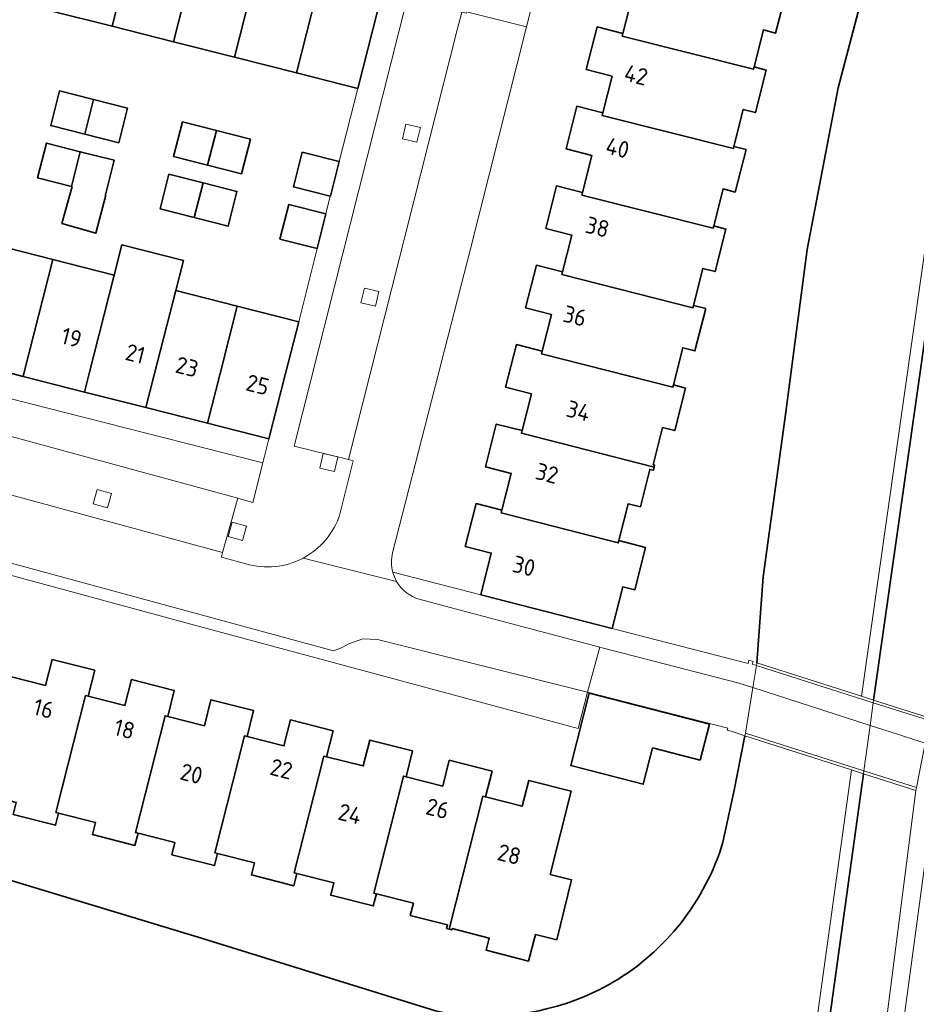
# Model space of a CAD drawing. Extents: x 150256 to 156914, y 461459 to 469481.
# Tile 625 of 656: x 154321 to 154393, y 468449 to 468528. Entities that reach past the tile are written whole.
import ezdxf
from ezdxf.enums import TextEntityAlignment as Align

# ---------------------------------------------------------------- set-up
doc = ezdxf.new("R2010")
doc.units = 0
doc.header["$LTSCALE"] = 0.75
for name, color, linetype, lineweight in [('B-RO-GK-BESCHOEIING-G', 251, 'GK-BESCHOEIING', 35), ('B-RO-GR-GROENVOORZIENING-GV', 251, 'CONTINUOUS', 18), ('B-RO-IE-TERREINAFSCHEIDING_KUNSTMATIG_MUUR-G', 251, 'IE-TERREINAFSCHEIDING-KUNSTMATIG-DICHT', 18), ('B-RO-KW-KUNSTWERK_DEK-GV', 6, 'CONTINUOUS', 18), ('B-RO-OG-BEBOUWING-GV', 6, 'CONTINUOUS', 35), ('B-RO-OG-BEBOUWING-T18', 1, 'CONTINUOUS', 18), ('B-RO-OG-TERREIN_CULTUURSCHEIDING-GV', 251, 'CONTINUOUS', 18), ('B-RO-OG-WATER-GV', 251, 'CONTINUOUS', 18), ('B-RO-OG-WATER_SLOOT-GV', 251, 'CONTINUOUS', 18), ('B-RO-VH-VERHARDING_BETONSTRAATSTEEN-GV', 251, 'CONTINUOUS', 18), ('B-RO-VH-VERHARDING_TEGEL-GV', 251, 'CONTINUOUS', 18)]:
    doc.layers.add(name, color=color, linetype=linetype, lineweight=lineweight)
doc.styles.add('NLCS-ISO-M200-T18', font='NLCS-ISO.ttf', dxfattribs={"height": 360})
doc.linetypes.add('GK-BESCHOEIING', pattern='A,30,-5,[1,NLCS.SHX,S=1,R=0,X=0,Y=0],-5', length=40)
doc.linetypes.add('IE-TERREINAFSCHEIDING-KUNSTMATIG-DICHT', pattern='A,8,-1,[82,NLCS.SHX,S=0.75,R=90,X=0,Y=0],-1', length=10)

msp = doc.modelspace()

# ---------------------------------------------------------------- linework, layer by layer
at = {"layer": 'B-RO-GK-BESCHOEIING-G'}
for points in [[(154426.288, 468585.872), (154399.245, 468530.412), (154398.027, 468526.508), (154396.971, 468522.558), (154390.043, 468473.734)], [(154390.553, 468535.758), (154387.195, 468523.001), (154384.693, 468510.001), (154382.986, 468496.894), (154381.141, 468483.658), (154380.639, 468476.74)], [(154354.775, 468448.72), (154335.672, 468454.645), (154316.252, 468460.529), (154296.824, 468466.122), (154278.463, 468471.354), (154267.653, 468474.313)], [(154354.775, 468448.72), (154335.672, 468454.645), (154316.252, 468460.529), (154296.824, 468466.122), (154278.463, 468471.354), (154267.653, 468474.313)], [(154379.69, 468470.861), (154378.802, 468466.347), (154377.915, 468462.286)], [(154379.69, 468470.861), (154378.802, 468466.347), (154377.915, 468462.286)], [(154389.221, 468467.801), (154383.29, 468425.02)], [(154389.221, 468467.801), (154383.29, 468425.02)], [(154367.647, 468450.277), (154366.729, 468449.865)], [(154367.647, 468450.277), (154366.729, 468449.865)]]:
    msp.add_lwpolyline(points, dxfattribs=at)
for points in [[(154377.915, 468462.286, -0.188093), (154369.058, 468451.02)], [(154377.915, 468462.286, -0.188093), (154369.058, 468451.02)], [(154369.058, 468451.02, -0.020474), (154367.647, 468450.277)], [(154369.058, 468451.02, -0.020474), (154367.647, 468450.277)], [(154366.729, 468449.865, -0.151667), (154354.775, 468448.72)], [(154366.729, 468449.865, -0.151667), (154354.775, 468448.72)]]:
    msp.add_lwpolyline(points, format="xyb", dxfattribs=at)
at = {"layer": 'B-RO-GR-GROENVOORZIENING-GV'}
for points in [[(154352.397, 468520.074), (154352.122, 468518.906), (154353.291, 468518.631), (154353.565, 468519.799)], [(154349.058, 468506.878), (154348.783, 468505.71), (154349.951, 468505.435), (154350.226, 468506.603)], [(154349.058, 468506.878), (154348.783, 468505.71), (154349.951, 468505.435), (154350.226, 468506.603)], [(154345.746, 468493.573), (154345.472, 468492.404), (154346.64, 468492.13), (154346.915, 468493.298)], [(154345.746, 468493.573), (154345.472, 468492.404), (154346.64, 468492.13), (154346.915, 468493.298)], [(154328.383, 468489.199), (154328.705, 468490.355), (154327.549, 468490.677), (154327.227, 468489.521)], [(154328.383, 468489.199), (154328.705, 468490.355), (154327.549, 468490.677), (154327.227, 468489.521)], [(154339.256, 468486.575), (154339.578, 468487.732), (154338.421, 468488.053), (154338.1, 468486.897)], [(154339.256, 468486.575), (154339.578, 468487.732), (154338.421, 468488.053), (154338.1, 468486.897)]]:
    msp.add_lwpolyline(points, close=True, dxfattribs=at)
at = {"layer": 'B-RO-IE-TERREINAFSCHEIDING_KUNSTMATIG_MUUR-G'}
for points in [[(154347.027, 468517.067), (154348.519, 468522.947)], [(154343.77, 468504.172), (154345.25, 468510.064)], [(154343.77, 468504.172), (154345.25, 468510.064)]]:
    msp.add_lwpolyline(points, dxfattribs=at)
at = {"layer": 'B-RO-KW-KUNSTWERK_DEK-GV'}
msp.add_lwpolyline([(154380.605, 468476.523), (154380.316, 468474.736), (154379.724, 468471.071), (154379.69, 468470.861), (154388.254, 468468.111), (154389.221, 468467.801), (154393.426, 468466.451), (154393.446, 468466.445), (154393.486, 468466.685), (154394.187, 468470.257), (154394.187, 468470.259), (154394.544, 468472.079), (154394.575, 468472.192), (154394.591, 468472.252), (154394.598, 468472.278), (154390.043, 468473.734), (154389.077, 468474.043), (154380.639, 468476.74)], close=True, dxfattribs=at)
msp.add_lwpolyline([(154380.605, 468476.523), (154380.316, 468474.736), (154379.724, 468471.071), (154379.69, 468470.861), (154388.254, 468468.111), (154389.221, 468467.801), (154393.426, 468466.451), (154393.446, 468466.445), (154393.486, 468466.685), (154394.187, 468470.257), (154394.187, 468470.259), (154394.544, 468472.079), (154394.575, 468472.192), (154394.591, 468472.252), (154394.598, 468472.278), (154390.043, 468473.734), (154389.077, 468474.043), (154380.639, 468476.74)], close=True, dxfattribs=at)
at = {"layer": 'B-RO-OG-BEBOUWING-GV'}
for points in [[(154323.807, 468529.203), (154328.757, 468527.95), (154331.149, 468537.376), (154326.199, 468538.629)], [(154333.695, 468526.7), (154336.087, 468536.126), (154331.149, 468537.376), (154328.757, 468527.95)], [(154336.087, 468536.126), (154333.695, 468526.7), (154338.608, 468525.456), (154341, 468534.882)], [(154343.589, 468524.195), (154345.98, 468533.621), (154341, 468534.882), (154338.608, 468525.456)], [(154382.041, 468531.065), (154381.994, 468530.881), (154371.428, 468533.552), (154371.482, 468533.765), (154369.405, 468534.297), (154368.533, 468530.859), (154370.61, 468530.326), (154369.86, 468527.372), (154369.806, 468527.159), (154380.374, 468524.498), (154380.421, 468524.682), (154381.176, 468527.656), (154382.15, 468527.403), (154383.018, 468530.814)], [(154348.519, 468522.947), (154350.907, 468532.374), (154345.98, 468533.621), (154343.589, 468524.195)], [(154380.421, 468524.682), (154380.374, 468524.498), (154369.806, 468527.159), (154369.86, 468527.372), (154367.783, 468527.907), (154366.908, 468524.468), (154368.988, 468523.933), (154368.238, 468520.979), (154368.184, 468520.766), (154378.752, 468518.105), (154378.799, 468518.289), (154379.553, 468521.263), (154380.526, 468521.009), (154381.397, 468524.429)], [(154326.548, 468519.273), (154327.254, 468522.064), (154324.516, 468522.756), (154323.811, 468519.965)], [(154327.254, 468522.064), (154326.548, 468519.273), (154329.286, 468518.581), (154329.991, 468521.372)], [(154366.617, 468514.586), (154366.563, 468514.373), (154377.129, 468511.712), (154377.176, 468511.896), (154377.931, 468514.87), (154378.905, 468514.616), (154379.773, 468518.031), (154378.799, 468518.289), (154378.752, 468518.105), (154368.184, 468520.766), (154368.238, 468520.979), (154366.155, 468521.512), (154365.285, 468518.079), (154367.368, 468517.55)], [(154337.148, 468519.563), (154334.41, 468520.255), (154333.705, 468517.464), (154336.442, 468516.773)], [(154336.442, 468516.773), (154339.18, 468516.081), (154339.885, 468518.872), (154337.148, 468519.563)], [(154326.189, 468517.859), (154323.467, 468518.548), (154322.76, 468515.758), (154325.48, 468515.069)], [(154325.48, 468515.069), (154325.538, 468515.054), (154324.721, 468512.07), (154327.45, 468511.312), (154328.249, 468514.368), (154328.216, 468514.376), (154328.922, 468517.167), (154326.189, 468517.859)], [(154347.027, 468517.067), (154344.052, 468517.819), (154343.347, 468515.028), (154346.315, 468514.278), (154346.32, 468514.277)], [(154336.078, 468515.356), (154333.331, 468516.051), (154332.624, 468513.26), (154335.368, 468512.565)], [(154335.368, 468512.565), (154338.099, 468511.874), (154338.805, 468514.665), (154336.078, 468515.356)], [(154377.176, 468511.896), (154377.129, 468511.712), (154366.563, 468514.373), (154366.617, 468514.586), (154364.528, 468515.116), (154363.661, 468511.685), (154365.747, 468511.157), (154364.995, 468508.192), (154364.941, 468507.979), (154375.505, 468505.309), (154375.552, 468505.493), (154376.306, 468508.467), (154377.28, 468508.21), (154378.151, 468511.638)], [(154345.954, 468512.855), (154342.972, 468513.61), (154342.265, 468510.82), (154345.25, 468510.064)], [(154345.954, 468512.855), (154342.972, 468513.61), (154342.265, 468510.82), (154345.25, 468510.064)], [(154321.591, 468499.77), (154321.649, 468500), (154323.985, 468509.19), (154319.032, 468510.446), (154316.638, 468501.026), (154320.684, 468500)], [(154321.591, 468499.77), (154321.649, 468500), (154323.985, 468509.19), (154319.032, 468510.446), (154316.638, 468501.026), (154320.684, 468500)], [(154326.535, 468498.517), (154331.478, 468497.263), (154332.174, 468500), (154333.873, 468506.682), (154334.492, 468509.115), (154329.547, 468510.369), (154328.929, 468507.936), (154326.912, 468500)], [(154326.535, 468498.517), (154331.478, 468497.263), (154332.174, 468500), (154333.873, 468506.682), (154334.492, 468509.115), (154329.547, 468510.369), (154328.929, 468507.936), (154326.912, 468500)], [(154326.535, 468498.517), (154326.912, 468500), (154328.929, 468507.936), (154323.985, 468509.19), (154321.649, 468500), (154321.591, 468499.77)], [(154326.535, 468498.517), (154326.912, 468500), (154328.929, 468507.936), (154323.985, 468509.19), (154321.649, 468500), (154321.591, 468499.77)], [(154363.373, 468501.799), (154363.319, 468501.586), (154373.882, 468498.917), (154373.929, 468499.101), (154374.686, 468502.084), (154375.663, 468501.824), (154376.527, 468505.235), (154375.552, 468505.493), (154375.505, 468505.309), (154364.941, 468507.979), (154364.995, 468508.192), (154362.91, 468508.723), (154362.038, 468505.288), (154364.122, 468504.754)], [(154363.373, 468501.799), (154363.319, 468501.586), (154373.882, 468498.917), (154373.929, 468499.101), (154374.686, 468502.084), (154375.663, 468501.824), (154376.527, 468505.235), (154375.552, 468505.493), (154375.505, 468505.309), (154364.941, 468507.979), (154364.995, 468508.192), (154362.91, 468508.723), (154362.038, 468505.288), (154364.122, 468504.754)], [(154336.432, 468496.007), (154337.446, 468500), (154338.825, 468505.426), (154333.873, 468506.682), (154332.174, 468500), (154331.478, 468497.263)], [(154336.432, 468496.007), (154337.446, 468500), (154338.825, 468505.426), (154333.873, 468506.682), (154332.174, 468500), (154331.478, 468497.263)], [(154338.825, 468505.426), (154337.446, 468500), (154336.432, 468496.007), (154341.376, 468494.754), (154342.71, 468500), (154343.77, 468504.172)], [(154338.825, 468505.426), (154337.446, 468500), (154336.432, 468496.007), (154341.376, 468494.754), (154342.71, 468500), (154343.77, 468504.172)], [(154361.754, 468495.416), (154361.7, 468495.203), (154372.376, 468492.467), (154372.417, 468492.64), (154372.311, 468492.667), (154373.057, 468495.665), (154374.037, 468495.423), (154374.91, 468498.842), (154373.929, 468499.101), (154373.882, 468498.917), (154363.319, 468501.586), (154363.373, 468501.799), (154361.291, 468502.335), (154360.417, 468498.901), (154362.503, 468498.37)], [(154361.754, 468495.416), (154361.7, 468495.203), (154372.376, 468492.467), (154372.417, 468492.64), (154372.311, 468492.667), (154373.057, 468495.665), (154374.037, 468495.423), (154374.91, 468498.842), (154373.929, 468499.101), (154373.882, 468498.917), (154363.319, 468501.586), (154363.373, 468501.799), (154361.291, 468502.335), (154360.417, 468498.901), (154362.503, 468498.37)], [(154372.376, 468492.467), (154361.7, 468495.203), (154361.754, 468495.416), (154359.671, 468495.945), (154358.798, 468492.509), (154360.881, 468491.977), (154360.129, 468489.013), (154360.075, 468488.8), (154369.487, 468486.377), (154369.534, 468486.561), (154370.288, 468489.536), (154371.267, 468489.289), (154372.026, 468492.295), (154372.318, 468492.224)], [(154372.376, 468492.467), (154361.7, 468495.203), (154361.754, 468495.416), (154359.671, 468495.945), (154358.798, 468492.509), (154360.881, 468491.977), (154360.129, 468489.013), (154360.075, 468488.8), (154369.487, 468486.377), (154369.534, 468486.561), (154370.288, 468489.536), (154371.267, 468489.289), (154372.026, 468492.295), (154372.318, 468492.224)], [(154369.534, 468486.561), (154369.487, 468486.377), (154360.075, 468488.8), (154360.129, 468489.013), (154358.05, 468489.547), (154357.172, 468486.096), (154359.267, 468485.567), (154358.419, 468482.203), (154368.998, 468479.483), (154369.853, 468482.841), (154370.811, 468482.597), (154371.674, 468486.02)], [(154369.534, 468486.561), (154369.487, 468486.377), (154360.075, 468488.8), (154360.129, 468489.013), (154358.05, 468489.547), (154357.172, 468486.096), (154359.267, 468485.567), (154358.419, 468482.203), (154368.998, 468479.483), (154369.853, 468482.841), (154370.811, 468482.597), (154371.674, 468486.02)], [(154320.439, 468475.664), (154320.226, 468475.718), (154317.84, 468466.312), (154318.053, 468466.258), (154321.027, 468465.503), (154320.783, 468464.528), (154324.201, 468463.659), (154324.447, 468464.636), (154324.234, 468464.69), (154326.62, 468474.096), (154326.833, 468474.042), (154327.359, 468476.135), (154323.921, 468477.002), (154323.394, 468474.914)], [(154320.439, 468475.664), (154320.226, 468475.718), (154317.84, 468466.312), (154318.053, 468466.258), (154321.027, 468465.503), (154320.783, 468464.528), (154324.201, 468463.659), (154324.447, 468464.636), (154324.234, 468464.69), (154326.62, 468474.096), (154326.833, 468474.042), (154327.359, 468476.135), (154323.921, 468477.002), (154323.394, 468474.914)], [(154324.447, 468464.636), (154327.421, 468463.881), (154327.175, 468462.903), (154330.593, 468462.037), (154330.841, 468463.013), (154330.628, 468463.067), (154333.015, 468472.474), (154333.228, 468472.42), (154333.75, 468474.514), (154330.314, 468475.381), (154329.788, 468473.293), (154326.833, 468474.042), (154326.62, 468474.096), (154324.234, 468464.69)], [(154324.447, 468464.636), (154327.421, 468463.881), (154327.175, 468462.903), (154330.593, 468462.037), (154330.841, 468463.013), (154330.628, 468463.067), (154333.015, 468472.474), (154333.228, 468472.42), (154333.75, 468474.514), (154330.314, 468475.381), (154329.788, 468473.293), (154326.833, 468474.042), (154326.62, 468474.096), (154324.234, 468464.69)], [(154339.622, 468470.799), (154340.142, 468472.886), (154336.707, 468473.76), (154336.183, 468471.671), (154333.228, 468472.42), (154333.015, 468472.474), (154330.628, 468463.067), (154330.841, 468463.013), (154333.816, 468462.258), (154333.569, 468461.282), (154336.987, 468460.413), (154337.235, 468461.391), (154337.022, 468461.445), (154339.409, 468470.853)], [(154339.622, 468470.799), (154340.142, 468472.886), (154336.707, 468473.76), (154336.183, 468471.671), (154333.228, 468472.42), (154333.015, 468472.474), (154330.628, 468463.067), (154330.841, 468463.013), (154333.816, 468462.258), (154333.569, 468461.282), (154336.987, 468460.413), (154337.235, 468461.391), (154337.022, 468461.445), (154339.409, 468470.853)], [(154376.08, 468468.892), (154376.828, 468471.801), (154367.161, 468474.286), (154365.664, 468468.461), (154371.499, 468466.961), (154372.248, 468469.876)], [(154376.08, 468468.892), (154376.828, 468471.801), (154367.161, 468474.286), (154365.664, 468468.461), (154371.499, 468466.961), (154372.248, 468469.876)], [(154337.235, 468461.391), (154340.21, 468460.636), (154339.966, 468459.657), (154343.383, 468458.786), (154343.63, 468459.768), (154343.417, 468459.822), (154345.804, 468469.231), (154346.017, 468469.177), (154346.541, 468471.262), (154343.1, 468472.136), (154342.577, 468470.05), (154339.622, 468470.799), (154339.409, 468470.853), (154337.022, 468461.445)], [(154337.235, 468461.391), (154340.21, 468460.636), (154339.966, 468459.657), (154343.383, 468458.786), (154343.63, 468459.768), (154343.417, 468459.822), (154345.804, 468469.231), (154346.017, 468469.177), (154346.541, 468471.262), (154343.1, 468472.136), (154342.577, 468470.05), (154339.622, 468470.799), (154339.409, 468470.853), (154337.022, 468461.445)], [(154346.017, 468469.177), (154345.804, 468469.231), (154343.417, 468459.822), (154343.63, 468459.768), (154346.604, 468459.014), (154346.357, 468458.032), (154349.777, 468457.163), (154350.024, 468458.146), (154349.811, 468458.2), (154352.198, 468467.61), (154352.411, 468467.556), (154352.939, 468469.645), (154349.497, 468470.513), (154348.972, 468468.428)], [(154346.017, 468469.177), (154345.804, 468469.231), (154343.417, 468459.822), (154343.63, 468459.768), (154346.604, 468459.014), (154346.357, 468458.032), (154349.777, 468457.163), (154350.024, 468458.146), (154349.811, 468458.2), (154352.198, 468467.61), (154352.411, 468467.556), (154352.939, 468469.645), (154349.497, 468470.513), (154348.972, 468468.428)], [(154355.873, 468455.301), (154358.592, 468465.988), (154358.805, 468465.934), (154359.332, 468468.017), (154355.893, 468468.889), (154355.366, 468466.806), (154352.411, 468467.556), (154352.198, 468467.61), (154349.811, 468458.2), (154350.024, 468458.146), (154352.998, 468457.391), (154352.756, 468456.409), (154355.754, 468455.648), (154355.68, 468455.352)], [(154355.873, 468455.301), (154358.592, 468465.988), (154358.805, 468465.934), (154359.332, 468468.017), (154355.893, 468468.889), (154355.366, 468466.806), (154352.411, 468467.556), (154352.198, 468467.61), (154349.811, 468458.2), (154350.024, 468458.146), (154352.998, 468457.391), (154352.756, 468456.409), (154355.754, 468455.648), (154355.68, 468455.352)], [(154358.805, 468465.934), (154358.592, 468465.988), (154355.873, 468455.301), (154356.095, 468455.243), (154356.123, 468455.35), (154359.107, 468454.586), (154358.856, 468453.608), (154362.276, 468452.726), (154362.821, 468454.868), (154364.534, 468454.439), (154365.738, 468459.27), (154364.022, 468459.7), (154365.699, 468466.403), (154362.281, 468467.268), (154361.751, 468465.187)], [(154358.805, 468465.934), (154358.592, 468465.988), (154355.873, 468455.301), (154356.095, 468455.243), (154356.123, 468455.35), (154359.107, 468454.586), (154358.856, 468453.608), (154362.276, 468452.726), (154362.821, 468454.868), (154364.534, 468454.439), (154365.738, 468459.27), (154364.022, 468459.7), (154365.699, 468466.403), (154362.281, 468467.268), (154361.751, 468465.187)]]:
    msp.add_lwpolyline(points, close=True, dxfattribs=at)
at = {"layer": 'B-RO-OG-TERREIN_CULTUURSCHEIDING-GV'}
for points in [[(154393.486, 468466.685), (154393.446, 468466.445), (154393.426, 468466.451), (154388.143, 468425.148)], [(154393.486, 468466.685), (154393.446, 468466.445), (154393.426, 468466.451), (154388.143, 468425.148)], [(154394.877, 468465.888), (154389.279, 468424.385)], [(154389.279, 468424.385), (154394.877, 468465.888)], [(154394.877, 468465.888), (154389.279, 468424.385)], [(154389.279, 468424.385), (154394.877, 468465.888)]]:
    msp.add_lwpolyline(points, dxfattribs=at)
at = {"layer": 'B-RO-OG-WATER-GV'}
for points in [[(154382.324, 468425.331), (154388.254, 468468.111), (154379.69, 468470.861), (154378.802, 468466.347), (154377.915, 468462.286)], [(154382.324, 468425.331), (154388.254, 468468.111), (154379.69, 468470.861), (154378.802, 468466.347), (154377.915, 468462.286)], [(154383.29, 468425.02), (154389.221, 468467.801), (154388.254, 468468.111), (154382.324, 468425.331), (154382.254, 468425.2), (154382.169, 468425.176), (154379.053, 468425.761), (154378.83, 468424.921), (154378.444, 468424.968), (154378.683, 468426.414), (154364.391, 468430.576), (154361.623, 468431.634), (154358.283, 468434.258), (154340.842, 468440.162), (154327.933, 468444.417), (154321.341, 468446.339), (154274.648, 468459.794), (154264.605, 468462.133), (154264.288, 468460.856), (154264.521, 468460.785), (154264.432, 468460.436), (154275.179, 468457.794), (154275.175, 468457.781), (154281.541, 468455.735)], [(154383.29, 468425.02), (154389.221, 468467.801), (154388.254, 468468.111), (154382.324, 468425.331), (154382.254, 468425.2), (154382.169, 468425.176), (154379.053, 468425.761), (154378.83, 468424.921), (154378.444, 468424.968), (154378.683, 468426.414), (154364.391, 468430.576), (154361.623, 468431.634), (154358.283, 468434.258), (154340.842, 468440.162), (154327.933, 468444.417), (154321.341, 468446.339), (154274.648, 468459.794), (154264.605, 468462.133), (154264.288, 468460.856), (154264.521, 468460.785), (154264.432, 468460.436), (154275.179, 468457.794), (154275.175, 468457.781), (154281.541, 468455.735)], [(154354.775, 468448.72), (154335.672, 468454.645), (154316.252, 468460.529)], [(154354.775, 468448.72), (154335.672, 468454.645), (154316.252, 468460.529)], [(154367.647, 468450.277), (154366.729, 468449.865)], [(154367.647, 468450.277), (154366.729, 468449.865)]]:
    msp.add_lwpolyline(points, dxfattribs=at)
for points in [[(154377.915, 468462.286, -0.188093), (154369.058, 468451.02)], [(154377.915, 468462.286, -0.188093), (154369.058, 468451.02)], [(154369.058, 468451.02, -0.020474), (154367.647, 468450.277)], [(154369.058, 468451.02, -0.020474), (154367.647, 468450.277)], [(154366.729, 468449.865, -0.151667), (154354.775, 468448.72)], [(154366.729, 468449.865, -0.151667), (154354.775, 468448.72)]]:
    msp.add_lwpolyline(points, format="xyb", dxfattribs=at)
at = {"layer": 'B-RO-OG-WATER_SLOOT-GV'}
for points in [[(154389.759, 468471.687), (154390.014, 468473.523), (154390.043, 468473.734), (154389.077, 468474.043), (154395.989, 468522.758), (154397.066, 468526.786), (154398.313, 468530.782), (154425.391, 468586.314), (154426.264, 468588.063), (154427.598, 468589.96), (154428.785, 468591.224), (154430.171, 468592.414), (154431.66, 468593.424), (154433.695, 468594.347), (154435.606, 468594.969), (154437.004, 468595.187), (154438.154, 468595.08), (154407.232, 468604.009)], [(154437.576, 468594.264), (154438.154, 468595.08), (154437.004, 468595.187), (154435.606, 468594.969), (154433.695, 468594.347), (154431.66, 468593.424), (154430.171, 468592.414), (154428.785, 468591.224), (154427.598, 468589.96), (154426.264, 468588.063), (154425.391, 468586.314), (154398.313, 468530.782), (154397.066, 468526.786), (154395.989, 468522.758), (154389.077, 468474.043), (154390.043, 468473.734), (154396.971, 468522.558), (154398.027, 468526.508), (154399.245, 468530.412), (154426.288, 468585.872)], [(154390.553, 468535.758), (154387.195, 468523.001), (154384.693, 468510.001), (154382.986, 468496.894), (154381.141, 468483.658), (154380.639, 468476.74), (154380.605, 468476.523), (154380.316, 468474.736), (154379.724, 468471.071), (154379.69, 468470.861), (154388.254, 468468.111), (154389.221, 468467.801), (154389.253, 468468.034), (154389.759, 468471.687)], [(154396.971, 468522.558), (154390.043, 468473.734), (154394.598, 468472.278)], [(154388.143, 468425.148), (154393.426, 468466.451), (154389.221, 468467.801), (154383.29, 468425.02)], [(154388.143, 468425.148), (154393.426, 468466.451), (154389.221, 468467.801), (154383.29, 468425.02)]]:
    msp.add_lwpolyline(points, dxfattribs=at)
at = {"layer": 'B-RO-VH-VERHARDING_BETONSTRAATSTEEN-GV'}
for points in [[(154347.094, 468488.697), (154348.164, 468492.985), (154347.785, 468493.099), (154343.408, 468494.159), (154352.51, 468530.178), (154356.892, 468529.082), (154357.263, 468529.016), (154357.288, 468529.115), (154360.016, 468539.794), (154360.233, 468540.731), (154359.875, 468540.831), (154355.484, 468541.967), (154353.471, 468542.488), (154352.87, 468540.117), (154352.396, 468538.181), (154351.385, 468534.254), (154350.907, 468532.374)], [(154350.907, 468532.374), (154348.519, 468522.947), (154347.027, 468517.067), (154346.32, 468514.277), (154346.315, 468514.278), (154345.954, 468512.855), (154345.25, 468510.064), (154343.77, 468504.172), (154342.71, 468500), (154341.376, 468494.754), (154340.885, 468492.819), (154340.078, 468489.64), (154338.862, 468489.969), (154337.652, 468485.618), (154337.549, 468485.244), (154339.528, 468484.694)], [(154357.288, 468529.115), (154357.263, 468529.016), (154356.892, 468529.082), (154356.514, 468527.654), (154347.785, 468493.099), (154348.164, 468492.985), (154347.094, 468488.697)], [(154351.332, 468485.588), (154357.589, 468510.054), (154362.108, 468527.902), (154357.288, 468529.115)], [(154272.237, 468502.972), (154270.923, 468498.067), (154278.877, 468496.084), (154346.585, 468477.694), (154347.22, 468477.942), (154347.82, 468478.267), (154348.936, 468478.671), (154350.123, 468478.614), (154367.005, 468474.378), (154368.016, 468477.979), (154355.158, 468481.409), (154353.477, 468481.843)], [(154272.237, 468502.972), (154270.923, 468498.067), (154278.877, 468496.084), (154346.585, 468477.694), (154347.22, 468477.942), (154347.82, 468478.267), (154348.936, 468478.671), (154350.123, 468478.614), (154367.005, 468474.378), (154368.016, 468477.979), (154355.158, 468481.409), (154353.477, 468481.843)], [(154339.528, 468484.694), (154337.549, 468485.244), (154337.652, 468485.618), (154327.585, 468488.342), (154275.863, 468502.421), (154275.734, 468502.02), (154272.237, 468502.972)], [(154339.528, 468484.694), (154337.549, 468485.244), (154337.652, 468485.618), (154327.585, 468488.342), (154275.863, 468502.421), (154275.734, 468502.02), (154272.237, 468502.972)], [(154344.127, 468485.156), (154350.905, 468483.471), (154351.652, 468483.285)], [(154351.652, 468483.285), (154350.905, 468483.471), (154344.127, 468485.156)], [(154344.127, 468485.156), (154350.905, 468483.471), (154351.652, 468483.285)], [(154351.652, 468483.285), (154350.905, 468483.471), (154344.127, 468485.156)], [(154368.016, 468477.979), (154368.188, 468477.933), (154379.106, 468475.12), (154380.064, 468474.817), (154380.316, 468474.736), (154380.605, 468476.523), (154380.278, 468476.627), (154380.346, 468476.834), (154380.005, 468476.942), (154379.934, 468476.671), (154368.998, 468479.483), (154358.419, 468482.203), (154351.348, 468484.021)], [(154368.016, 468477.979), (154368.188, 468477.933), (154379.106, 468475.12), (154380.064, 468474.817), (154380.316, 468474.736), (154380.605, 468476.523), (154380.278, 468476.627), (154380.346, 468476.834), (154380.005, 468476.942), (154379.934, 468476.671), (154368.998, 468479.483), (154358.419, 468482.203), (154351.348, 468484.021)], [(154353.477, 468481.843), (154355.158, 468481.409), (154368.016, 468477.979)], [(154353.477, 468481.843), (154355.158, 468481.409), (154368.016, 468477.979)]]:
    msp.add_lwpolyline(points, dxfattribs=at)
for points in [[(154360.233, 468540.731), (154360.016, 468539.794), (154357.288, 468529.115), (154362.108, 468527.902), (154362.453, 468529.263), (154365.074, 468539.578)], [(154340.885, 468492.819), (154312.58, 468500), (154276.665, 468509.114), (154276.185, 468507.018), (154277.051, 468506.782), (154301.984, 468500), (154338.862, 468489.969), (154340.078, 468489.64)], [(154340.885, 468492.819), (154312.58, 468500), (154276.665, 468509.114), (154276.185, 468507.018), (154277.051, 468506.782), (154301.984, 468500), (154338.862, 468489.969), (154340.078, 468489.64)], [(154347.82, 468478.267), (154347.22, 468477.942), (154346.585, 468477.694), (154278.877, 468496.084), (154278.632, 468495.184), (154296.944, 468490.194), (154335.087, 468479.843), (154366.269, 468471.437), (154367.005, 468474.378), (154350.123, 468478.614), (154348.936, 468478.671)], [(154347.82, 468478.267), (154347.22, 468477.942), (154346.585, 468477.694), (154278.877, 468496.084), (154278.632, 468495.184), (154296.944, 468490.194), (154335.087, 468479.843), (154366.269, 468471.437), (154367.005, 468474.378), (154350.123, 468478.614), (154348.936, 468478.671)], [(154345.746, 468493.573), (154346.915, 468493.298), (154346.64, 468492.13), (154345.472, 468492.404)], [(154345.746, 468493.573), (154346.915, 468493.298), (154346.64, 468492.13), (154345.472, 468492.404)], [(154339.256, 468486.575), (154338.1, 468486.897), (154338.421, 468488.053), (154339.578, 468487.732)], [(154339.256, 468486.575), (154338.1, 468486.897), (154338.421, 468488.053), (154339.578, 468487.732)], [(154380.316, 468474.736), (154389.759, 468471.687), (154391.367, 468471.168), (154394.187, 468470.257), (154394.187, 468470.259), (154394.544, 468472.079), (154390.014, 468473.523), (154380.605, 468476.523)], [(154380.316, 468474.736), (154389.759, 468471.687), (154391.367, 468471.168), (154394.187, 468470.257), (154394.187, 468470.259), (154394.544, 468472.079), (154390.014, 468473.523), (154380.605, 468476.523)], [(154389.221, 468467.801), (154393.426, 468466.451), (154393.446, 468466.445), (154393.486, 468466.685), (154394.187, 468470.257), (154394.187, 468470.259), (154394.544, 468472.079), (154394.575, 468472.192), (154394.591, 468472.252), (154394.598, 468472.278), (154390.043, 468473.734), (154390.014, 468473.523), (154389.759, 468471.687), (154389.253, 468468.034)], [(154389.221, 468467.801), (154393.426, 468466.451), (154393.446, 468466.445), (154393.486, 468466.685), (154394.187, 468470.257), (154394.187, 468470.259), (154394.544, 468472.079), (154394.575, 468472.192), (154394.591, 468472.252), (154394.598, 468472.278), (154390.043, 468473.734), (154390.014, 468473.523), (154389.759, 468471.687), (154389.253, 468468.034)]]:
    msp.add_lwpolyline(points, close=True, dxfattribs=at)
for points in [[(154347.094, 468488.697, -0.195754), (154344.127, 468485.156)], [(154344.127, 468485.156, 0.195754), (154347.094, 468488.697)], [(154347.094, 468488.697, -0.195754), (154344.127, 468485.156)], [(154344.127, 468485.156, 0.195754), (154347.094, 468488.697)], [(154351.348, 468484.021, -0.127639), (154351.332, 468485.588)], [(154351.348, 468484.021, -0.127639), (154351.332, 468485.588)], [(154339.528, 468484.694, 0.195707), (154344.127, 468485.156)], [(154344.127, 468485.156, -0.195707), (154339.528, 468484.694)], [(154339.528, 468484.694, 0.195707), (154344.127, 468485.156)], [(154344.127, 468485.156, -0.195707), (154339.528, 468484.694)], [(154351.652, 468483.285, -0.065301), (154351.348, 468484.021)], [(154351.348, 468484.021, 0.065301), (154351.652, 468483.285)], [(154351.652, 468483.285, -0.065301), (154351.348, 468484.021)], [(154351.348, 468484.021, 0.065301), (154351.652, 468483.285)], [(154351.652, 468483.285, 0.193109), (154353.477, 468481.843)], [(154353.477, 468481.843, -0.193109), (154351.652, 468483.285)], [(154351.652, 468483.285, 0.193109), (154353.477, 468481.843)], [(154353.477, 468481.843, -0.193109), (154351.652, 468483.285)]]:
    msp.add_lwpolyline(points, format="xyb", dxfattribs=at)
at = {"layer": 'B-RO-VH-VERHARDING_TEGEL-GV'}
for points in [[(154356.892, 468529.082), (154352.51, 468530.178), (154343.408, 468494.159), (154347.785, 468493.099), (154356.514, 468527.654)], [(154352.397, 468520.074), (154353.565, 468519.799), (154353.291, 468518.631), (154352.122, 468518.906)], [(154349.058, 468506.878), (154350.226, 468506.603), (154349.951, 468505.435), (154348.783, 468505.71)], [(154349.058, 468506.878), (154350.226, 468506.603), (154349.951, 468505.435), (154348.783, 468505.71)], [(154275.863, 468502.421), (154327.585, 468488.342), (154337.652, 468485.618), (154338.862, 468489.969), (154301.984, 468500), (154277.051, 468506.782)], [(154275.863, 468502.421), (154327.585, 468488.342), (154337.652, 468485.618), (154338.862, 468489.969), (154301.984, 468500), (154277.051, 468506.782)], [(154328.383, 468489.199), (154327.227, 468489.521), (154327.549, 468490.677), (154328.705, 468490.355)], [(154328.383, 468489.199), (154327.227, 468489.521), (154327.549, 468490.677), (154328.705, 468490.355)], [(154367.005, 468474.378), (154378.311, 468471.484), (154378.255, 468471.307), (154378.568, 468471.221), (154379.69, 468470.861), (154379.724, 468471.071), (154380.316, 468474.736), (154380.064, 468474.817), (154379.106, 468475.12), (154368.188, 468477.933), (154368.016, 468477.979)], [(154367.005, 468474.378), (154378.311, 468471.484), (154378.255, 468471.307), (154378.568, 468471.221), (154379.69, 468470.861), (154379.724, 468471.071), (154380.316, 468474.736), (154380.064, 468474.817), (154379.106, 468475.12), (154368.188, 468477.933), (154368.016, 468477.979)], [(154389.759, 468471.687), (154380.316, 468474.736), (154379.724, 468471.071), (154389.253, 468468.034), (154393.486, 468466.685), (154394.187, 468470.257), (154391.367, 468471.168)], [(154389.759, 468471.687), (154380.316, 468474.736), (154379.724, 468471.071), (154389.253, 468468.034), (154393.486, 468466.685), (154394.187, 468470.257), (154391.367, 468471.168)]]:
    msp.add_lwpolyline(points, close=True, dxfattribs=at)

# ---------------------------------------------------------------- texts
at = {"layer": 'B-RO-OG-BEBOUWING-T18', "style": 'NLCS-ISO-M200-T18'}
for s, rotation, p in [('42', 345.7, (154370.927, 468524.04)), ('40', 345.8, (154369.435, 468518.171)), ('38', 345.8, (154367.816, 468511.801)), ('38', 345.8, (154367.816, 468511.801)), ('36', 345.8, (154366.002, 468504.647)), ('36', 345.8, (154366.002, 468504.647)), ('19', 345.8, (154325.494, 468502.907)), ('19', 345.8, (154325.494, 468502.907)), ('21', 345.8, (154330.625, 468501.606)), ('21', 345.8, (154330.625, 468501.606)), ('23', 345.8, (154334.786, 468500.551)), ('23', 345.8, (154334.786, 468500.551)), ('25', 345.8, (154340.473, 468499.109)), ('25', 345.8, (154340.473, 468499.109)), ('34', 345.8, (154366.283, 468497.004)), ('34', 345.8, (154366.283, 468497.004)), ('32', 345.6, (154363.758, 468491.982)), ('32', 345.6, (154363.758, 468491.982)), ('30', 345.7, (154361.903, 468484.518)), ('30', 345.7, (154361.903, 468484.518)), ('16', 345.8, (154323.24, 468473.049)), ('16', 345.8, (154323.24, 468473.049)), ('18', 345.8, (154329.75, 468471.398)), ('18', 345.8, (154329.75, 468471.398)), ('22', 345.8, (154342.378, 468468.192)), ('22', 345.8, (154342.378, 468468.192)), ('20', 345.8, (154335.142, 468467.808)), ('20', 345.8, (154335.142, 468467.808)), ('26', 345.8, (154354.945, 468465.003)), ('26', 345.8, (154354.945, 468465.003)), ('24', 345.8, (154347.898, 468464.574)), ('24', 345.8, (154347.898, 468464.574)), ('28', 345.8, (154360.718, 468461.322)), ('28', 345.8, (154360.718, 468461.322))]:
    msp.add_text(s, height=1.35, rotation=rotation, dxfattribs=at).set_placement(p, align=Align.MIDDLE)

doc.saveas('drawing.dxf')
